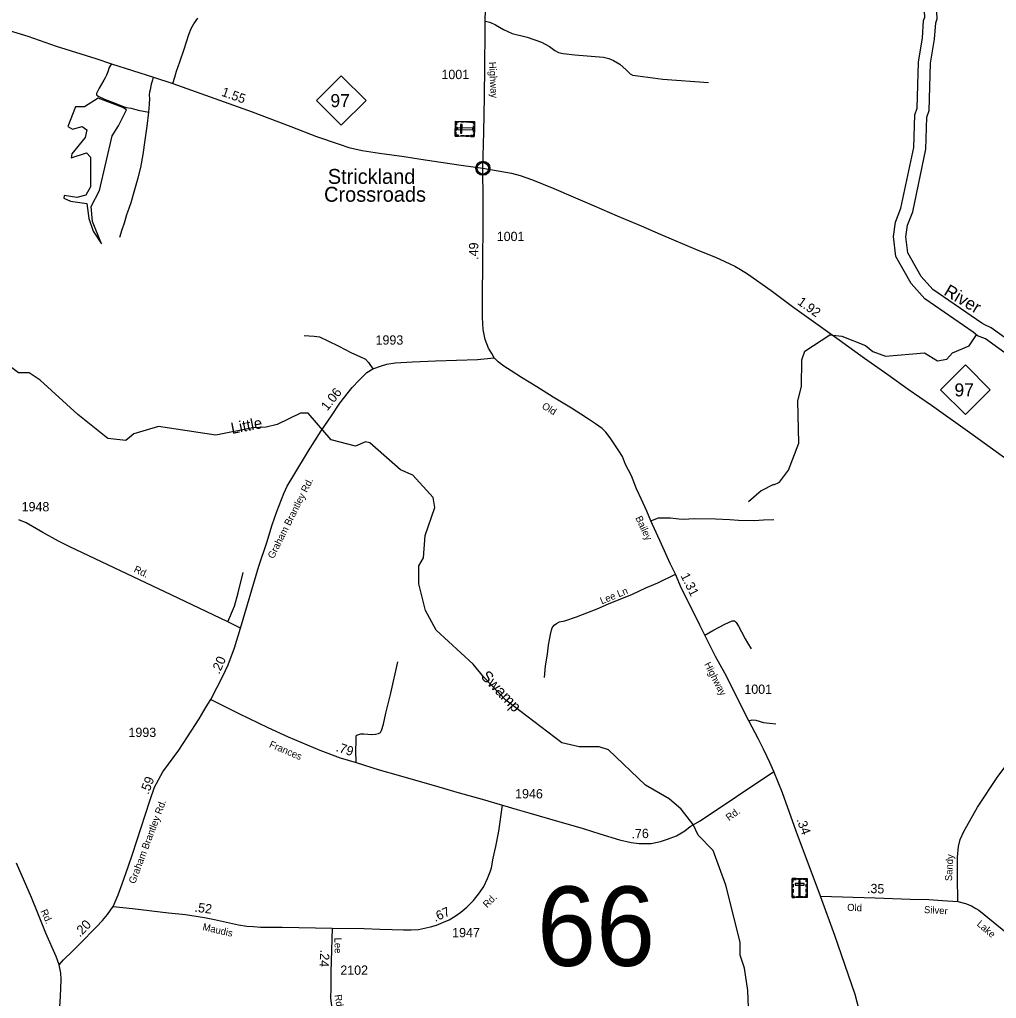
# Model space of a CAD drawing. Extents: x 2220236 to 2384410, y 720751 to 894131.
# Drawn here: x 2286339 to 2299448, y 756526 to 769665 of the extents above; entities that cross this region are included whole.
import ezdxf

# ---------------------------------------------------------------- set-up
doc = ezdxf.new("R2010")
doc.units = 0
for name, color, linetype in [('Exist Civil Demographics Community CELL', 7, 'Continuous'), ('Exist Civil Demographics Community Label', 7, 'Continuous'), ('Exist Cultural Cemetery CELL', 7, 'Continuous'), ('Exist Hydrographic Creek Single Shore', 7, 'Continuous'), ('Exist Hydrographic Creek Single Shore Label', 7, 'Continuous'), ('Exist Hydrographic Misc Water Feature', 7, 'Continuous'), ('Exist Hydrographic Pond Under 1500 Sq Ft', 7, 'Continuous'), ('Exist Hydrographic River Shore', 7, 'Continuous'), ('Exist Hydrographic River Shore Label', 7, 'Continuous'), ('Exist Road Non-System Type 51', 7, 'Continuous'), ('Exist Road Non-System Type 51 Label', 7, 'Continuous'), ('Exist Road Primary NC Attributed', 7, 'Continuous'), ('Exist Road Primary NC Service Mileage Hundredths English Label', 7, 'Continuous'), ('Exist Road Primary NC Shield CELL', 7, 'Continuous'), ('Exist Road Primary NC Shield Number Label', 7, 'Continuous'), ('Exist Road Secondary Mileage Hundredths English Label', 7, 'Continuous'), ('Exist Road Secondary Structure Standard Bridge Number Label', 7, 'Continuous'), ('Exist Road Secondary Type 51 Attributed', 7, 'Continuous'), ('Exist Road Secondary Type 51 Label', 7, 'Continuous'), ('Exist Road Secondary Type 51 Number Label', 7, 'Continuous')]:
    doc.layers.add(name, color=color, linetype=linetype)

msp = doc.modelspace()

# ---------------------------------------------------------------- linework, layer by layer
at = {"layer": 'Exist Civil Demographics Community CELL'}
msp.add_lwpolyline([(2292479, 767681), (2292480, 767687), (2292482, 767693), (2292485, 767700), (2292488, 767706), (2292491, 767712), (2292495, 767717), (2292499, 767721), (2292503, 767726), (2292509, 767731), (2292514, 767734), (2292519, 767737), (2292524, 767740), (2292530, 767742), (2292535, 767744), (2292540, 767745), (2292544, 767746), (2292549, 767746), (2292555, 767747), (2292559, 767746), (2292565, 767746), (2292570, 767745), (2292575, 767744), (2292580, 767743), (2292585, 767741), (2292592, 767738), (2292598, 767735), (2292603, 767731), (2292608, 767727), (2292612, 767724), (2292616, 767720), (2292620, 767715), (2292623, 767710), (2292626, 767705), (2292628, 767700), (2292630, 767695), (2292632, 767690), (2292633, 767686), (2292634, 767680), (2292635, 767675), (2292635, 767669), (2292635, 767663), (2292634, 767657), (2292633, 767652), (2292632, 767646), (2292630, 767640), (2292628, 767635), (2292624, 767629), (2292621, 767623), (2292618, 767619), (2292613, 767614), (2292608, 767609), (2292603, 767605), (2292598, 767602), (2292594, 767599), (2292587, 767596), (2292580, 767593), (2292574, 767592), (2292567, 767590), (2292563, 767590), (2292558, 767590), (2292553, 767590), (2292548, 767590), (2292543, 767591), (2292537, 767592), (2292532, 767593), (2292527, 767595), (2292523, 767597), (2292519, 767599), (2292512, 767603), (2292506, 767608), (2292501, 767612), (2292497, 767617), (2292494, 767621), (2292491, 767625), (2292487, 767632), (2292485, 767636), (2292483, 767640), (2292481, 767648), (2292479, 767655), (2292478, 767660), (2292478, 767667), (2292478, 767671), (2292479, 767678)], close=True, dxfattribs=at)
for centre, radius in [((2292557, 767669), 94.3), ((2292556, 767669), 76.7)]:
    msp.add_circle(centre, radius, dxfattribs=at)
at = {"layer": 'Exist Cultural Cemetery CELL'}
for points in [[(2292186, 768101), (2292190, 768300), (2292445, 768295), (2292441, 768096)], [(2292233, 768299), (2292233, 768288), (2292201, 768289), (2292200, 768248), (2292189, 768248), (2292190, 768300)], [(2292255, 768141), (2292274, 768140), (2292276, 768258), (2292257, 768258)], [(2292306, 768287), (2292263, 768287), (2292263, 768299), (2292306, 768298)], [(2292372, 768285), (2292329, 768286), (2292329, 768298), (2292372, 768297)], [(2292444, 768262), (2292432, 768262), (2292433, 768284), (2292392, 768285), (2292393, 768296), (2292445, 768295)], [(2292229, 768100), (2292230, 768112), (2292197, 768112), (2292198, 768153), (2292187, 768153), (2292186, 768101)], [(2292188, 768175), (2292189, 768227), (2292200, 768227), (2292199, 768175)], [(2292217, 768210), (2292217, 768191), (2292420, 768187), (2292420, 768206)], [(2292441, 768129), (2292430, 768130), (2292429, 768108), (2292389, 768108), (2292389, 768097), (2292441, 768096)], [(2292430, 768154), (2292432, 768239), (2292443, 768239), (2292442, 768154)], [(2292304, 768099), (2292260, 768100), (2292260, 768111), (2292304, 768110)], [(2292371, 768098), (2292327, 768098), (2292328, 768110), (2292371, 768109)], [(2296707, 758135), (2296906, 758135), (2296906, 757880), (2296707, 757880)], [(2296707, 758092), (2296719, 758092), (2296719, 758124), (2296759, 758124), (2296759, 758135), (2296707, 758135)], [(2296781, 758135), (2296833, 758135), (2296833, 758124), (2296781, 758124)], [(2296906, 758092), (2296895, 758092), (2296895, 758124), (2296854, 758124), (2296854, 758135), (2296906, 758135)], [(2296707, 758018), (2296707, 758061), (2296719, 758061), (2296719, 758018)], [(2296748, 758067), (2296748, 758048), (2296866, 758048), (2296866, 758067)], [(2296816, 758106), (2296798, 758106), (2296798, 757903), (2296816, 757903)], [(2296895, 758019), (2296895, 758062), (2296906, 758062), (2296906, 758019)], [(2296707, 757950), (2296707, 757994), (2296719, 757994), (2296719, 757950)], [(2296740, 757881), (2296740, 757892), (2296718, 757892), (2296718, 757932), (2296707, 757932), (2296707, 757881)], [(2296765, 757892), (2296849, 757892), (2296849, 757881), (2296765, 757881)], [(2296873, 757880), (2296873, 757892), (2296895, 757892), (2296895, 757932), (2296906, 757932), (2296906, 757880)], [(2296895, 757953), (2296895, 757996), (2296906, 757996), (2296906, 757953)]]:
    msp.add_lwpolyline(points, close=True, dxfattribs=at)
at = {"layer": 'Exist Hydrographic Creek Single Shore'}
for points in [[(2287765, 764017), (2287523, 764042), (2287120, 764362), (2286616, 764825), (2286466, 764923), (2286324, 764923), (2285913, 765226), (2285735, 765532), (2285649, 765855), (2285655, 766039), (2285821, 766107), (2285878, 766300), (2285884, 766526), (2285916, 766633), (2285905, 766981), (2285726, 767457), (2285690, 767665), (2285687, 768022), (2285735, 768165), (2285908, 768365), (2285981, 768623), (2285987, 768882)], [(2296125, 756286), (2296113, 756633), (2296069, 756933), (2296009, 757108), (2296007, 757282), (2295817, 758047), (2295646, 758512), (2295444, 758717), (2295376, 758859), (2295216, 759066), (2295056, 759207), (2294738, 759387), (2294242, 759863), (2294117, 759905), (2293850, 759904), (2293617, 759958), (2292862, 760528), (2292567, 760839), (2292424, 761012), (2291928, 761469), (2291784, 761734), (2291698, 762090), (2291695, 762333), (2291761, 762440), (2291783, 762741), (2291913, 763115), (2291887, 763250), (2291617, 763548), (2291450, 763620), (2291039, 763983), (2290980, 763997), (2290847, 763938), (2290522, 764026), (2290210, 764384), (2290110, 764382), (2289795, 764228), (2289646, 764195), (2289471, 764186), (2288972, 764088), (2288205, 764205), (2287872, 764104), (2287765, 764017)]]:
    msp.add_lwpolyline(points, dxfattribs=at)
at = {"layer": 'Exist Hydrographic Misc Water Feature'}
for points in [[(2296460, 763418), (2296536, 763454), (2296659, 763619), (2296797, 763979), (2296782, 764547), (2296830, 764739), (2296835, 765097), (2296875, 765213), (2297214, 765434), (2297373, 765417), (2297691, 765289), (2297791, 765208), (2297959, 765149), (2298483, 765190), (2298659, 765083), (2298784, 765107), (2298858, 765192), (2299081, 765287), (2299179, 765433)], [(2296455, 763424), (2296291, 763338), (2296122, 763193)]]:
    msp.add_lwpolyline(points, dxfattribs=at)
at = {"layer": 'Exist Hydrographic Pond Under 1500 Sq Ft'}
msp.add_lwpolyline([(2287436, 766655), (2287319, 766956), (2287299, 767158), (2287410, 767371), (2287579, 768103), (2287667, 768240), (2287772, 768453), (2287723, 768485), (2287394, 768610), (2287209, 768493), (2287088, 768493), (2286984, 768228), (2287048, 768196), (2287177, 768228), (2287241, 768184), (2287217, 768083), (2287040, 767862), (2287032, 767809), (2287237, 767878), (2287289, 767817), (2287292, 767422), (2287229, 767310), (2287108, 767278), (2286935, 767306), (2286931, 767270), (2287020, 767226), (2287239, 767198), (2287267, 766997), (2287327, 766824), (2287436, 766655)], dxfattribs=at)
at = {"layer": 'Exist Hydrographic River Shore'}
for points in [[(2299291, 765569), (2299253, 765591), (2298596, 766042), (2298439, 766218), (2298257, 766536), (2298232, 766751), (2298253, 766906), (2298325, 767086), (2298502, 767928), (2298514, 768356), (2298546, 768446), (2298565, 769078), (2298619, 769403), (2298633, 769621), (2298651, 769675), (2298639, 769953), (2298553, 770216), (2298319, 770541), (2298076, 770736), (2297766, 770879)], [(2299194, 765419), (2299138, 765471), (2298487, 765918), (2298305, 766122), (2298098, 766484), (2298066, 766753), (2298093, 766948), (2298167, 767134), (2298338, 767947), (2298351, 768387), (2298383, 768477), (2298401, 769094), (2298456, 769422), (2298471, 769652), (2298486, 769697), (2298476, 769924), (2298405, 770141), (2298199, 770427), (2297989, 770595), (2297738, 770722)], [(2301499, 764740), (2301212, 764897), (2300866, 764946), (2300467, 764949), (2300290, 764978), (2299966, 765102), (2299377, 765528), (2299291, 765569)], [(2301914, 764296), (2301874, 764317), (2301409, 764603), (2301159, 764739), (2300854, 764782), (2300453, 764785), (2300247, 764819), (2299887, 764956), (2299300, 765381), (2299194, 765419)]]:
    msp.add_lwpolyline(points, dxfattribs=at)
at = {"layer": 'Exist Road Non-System Type 51'}
for points in [[(2288394, 768809), (2288422, 768891), (2288446, 768975), (2288490, 769096), (2288547, 769267), (2288612, 769463), (2288641, 769546), (2288676, 769609), (2288732, 769685)], [(2292588, 769642), (2292651, 769631), (2292724, 769596), (2292831, 769530), (2292951, 769479), (2293152, 769430), (2293342, 769360), (2293448, 769306), (2293523, 769250), (2293570, 769224), (2293633, 769210), (2293790, 769193), (2294174, 769161), (2294247, 769142), (2294307, 769116), (2294396, 769067), (2294481, 768992), (2294532, 768939), (2294565, 768918), (2294635, 768909), (2294970, 768866), (2295586, 768821)], [(2287570, 769072), (2287556, 769043), (2287540, 769022), (2287523, 768962), (2287505, 768920), (2287486, 768882), (2287469, 768852), (2287408, 768743), (2287369, 768675), (2287373, 768656), (2287394, 768637), (2287478, 768598), (2287607, 768546), (2287706, 768508), (2287771, 768483), (2287837, 768474), (2287928, 768448), (2288003, 768434), (2288074, 768424)], [(2288074, 768424), (2288080, 768529), (2288085, 768604), (2288083, 768652), (2288088, 768694), (2288099, 768743), (2288109, 768803), (2288125, 768857), (2288135, 768892)], [(2287685, 766743), (2287715, 766846), (2287748, 766939), (2287765, 767000), (2287779, 767047), (2287793, 767085), (2287834, 767212), (2287877, 767354), (2287929, 767539), (2287964, 767678), (2287996, 767853), (2288024, 768048), (2288052, 768233), (2288074, 768424)], [(2290159, 765425), (2290290, 765416), (2290365, 765406), (2290477, 765352), (2290623, 765280), (2290791, 765193), (2290903, 765144), (2290979, 765107), (2291021, 765062), (2291079, 764977)], [(2294809, 762939), (2294912, 762978), (2294968, 762978), (2295074, 762975), (2295184, 762964), (2295264, 762961), (2295322, 762964), (2295398, 762970), (2295678, 762965), (2295872, 762955), (2295986, 762944), (2296198, 762942), (2296324, 762951), (2296460, 762956)], [(2289135, 761581), (2289224, 761791), (2289272, 761971), (2289338, 762244)], [(2293383, 760833), (2293398, 760989), (2293422, 761147), (2293437, 761269), (2293462, 761409), (2293475, 761471), (2293485, 761501), (2293514, 761537), (2293542, 761558), (2293584, 761580), (2293658, 761593), (2293811, 761646), (2293953, 761700), (2294090, 761757), (2294243, 761824), (2294562, 761953), (2294745, 762037), (2294904, 762104), (2295139, 762223)], [(2295533, 761403), (2295642, 761463), (2295728, 761508), (2295805, 761548), (2295851, 761570), (2295901, 761593), (2295931, 761595), (2295954, 761572), (2295987, 761525), (2296027, 761448), (2296078, 761355), (2296106, 761301), (2296156, 761219)], [(2290854, 759691), (2290850, 759860), (2290856, 759972), (2290856, 760028), (2290856, 760050), (2290866, 760059), (2290918, 760076), (2290960, 760079), (2291065, 760071), (2291117, 760072), (2291157, 760080), (2291181, 760096), (2291197, 760122), (2291222, 760208), (2291255, 760355), (2291320, 760625), (2291416, 761044)], [(2296125, 760251), (2296172, 760265), (2296219, 760260), (2296320, 760230), (2296402, 760220), (2296489, 760213)]]:
    msp.add_lwpolyline(points, dxfattribs=at)
at = {"layer": 'Exist Road Primary NC Attributed'}
for points in [[(2284719, 769987), (2285579, 769716), (2286097, 769550), (2286448, 769441), (2286829, 769308), (2287362, 769142), (2287570, 769072), (2288135, 768892), (2288394, 768809), (2289461, 768428), (2289685, 768344), (2289978, 768231), (2290325, 768095), (2290629, 767992), (2290758, 767950), (2290938, 767908), (2291170, 767873), (2291498, 767826), (2291724, 767791), (2291990, 767752), (2292265, 767711), (2292557, 767669)], [(2292557, 767669), (2292941, 767604), (2293056, 767573), (2293221, 767515), (2293508, 767398), (2293766, 767286), (2294048, 767166), (2294357, 767030), (2294680, 766895), (2294935, 766787), (2295443, 766572), (2295676, 766474), (2295805, 766420), (2295870, 766387), (2295938, 766354), (2296015, 766310), (2296109, 766252), (2296423, 766028), (2296712, 765816), (2297339, 765367), (2297679, 765120), (2297992, 764902), (2298265, 764703), (2298578, 764488), (2299124, 764099), (2299686, 763691)]]:
    msp.add_lwpolyline(points, dxfattribs=at)
at = {"layer": 'Exist Road Primary NC Shield CELL'}
for points in [[(2290323, 768579), (2290656, 768912), (2290989, 768579), (2290656, 768246)], [(2298698, 764696), (2299031, 765029), (2299364, 764696), (2299031, 764363)]]:
    msp.add_lwpolyline(points, close=True, dxfattribs=at)
at = {"layer": 'Exist Road Secondary Type 51 Attributed'}
for points in [[(2292557, 767669), (2292569, 768152), (2292576, 768630), (2292581, 769037), (2292586, 769500), (2292588, 769642), (2292600, 770127), (2292623, 770328), (2292647, 770418), (2292675, 770507), (2292706, 770569), (2292759, 770682), (2292810, 770784), (2292902, 770899), (2292972, 770971), (2293047, 771032), (2293096, 771074), (2293204, 771146), (2293258, 771184), (2293305, 771215), (2293362, 771255)], [(2292707, 765123), (2292675, 765181), (2292630, 765256), (2292585, 765371), (2292560, 765505), (2292550, 765666), (2292553, 766043), (2292557, 766307), (2292557, 766558), (2292558, 766773), (2292562, 766967), (2292558, 767237), (2292557, 767669)], [(2289304, 761495), (2289550, 762328), (2289657, 762647), (2289730, 762883), (2289791, 763061), (2289884, 763302), (2289931, 763403), (2290018, 763551), (2290215, 763876), (2290384, 764145), (2290524, 764347), (2290636, 764515), (2290803, 764725), (2290894, 764823), (2291000, 764930), (2291079, 764977), (2291196, 765019), (2291267, 765042), (2291379, 765056), (2291613, 765069), (2291920, 765083), (2292204, 765093), (2292483, 765104), (2292707, 765123)], [(2296461, 759572), (2296407, 759695), (2296373, 759767), (2296322, 759870), (2296257, 760008), (2296125, 760251), (2295805, 760891), (2295680, 761115), (2295533, 761403), (2295467, 761535), (2295359, 761754), (2295221, 762029), (2295139, 762223), (2295071, 762366), (2294954, 762623), (2294809, 762939), (2294755, 763068), (2294685, 763222), (2294619, 763365), (2294549, 763540), (2294472, 763694), (2294431, 763799), (2294373, 763890), (2294326, 763959), (2294265, 764052), (2294206, 764127), (2294157, 764176), (2294068, 764237), (2293973, 764303), (2293869, 764370), (2293745, 764448), (2293499, 764597), (2293281, 764736), (2293075, 764859), (2292934, 764952), (2292839, 765011), (2292763, 765073), (2292707, 765123)], [(2289304, 761495), (2289135, 761581), (2288373, 761944), (2287865, 762186), (2287270, 762469), (2287013, 762590), (2286862, 762666), (2286649, 762779), (2286425, 762909), (2286327, 762950)], [(2298931, 757827), (2298927, 758158), (2298927, 758421), (2298938, 758567), (2298962, 758661), (2299011, 758768), (2299195, 759093), (2299468, 759506), (2299719, 759837), (2299795, 759946), (2299872, 760051), (2299947, 760153), (2300042, 760280), (2300182, 760421), (2300266, 760530), (2300358, 760671), (2300411, 760761), (2300445, 760827), (2300516, 760977), (2300614, 761210), (2300824, 761686), (2301021, 762146), (2301184, 762528)], [(2288903, 760539), (2288989, 760702), (2289067, 760851), (2289139, 761005), (2289221, 761231), (2289304, 761495)], [(2287594, 757762), (2287663, 757915), (2287715, 758065), (2287797, 758292), (2287853, 758463), (2288085, 759177), (2288151, 759362), (2288261, 759566), (2288477, 759857), (2288594, 760037), (2288748, 760278), (2288811, 760385), (2288865, 760475), (2288903, 760539)], [(2288903, 760539), (2289282, 760351), (2289671, 760164), (2289941, 760038), (2290369, 759860), (2290639, 759757), (2290854, 759691), (2291164, 759595), (2291419, 759523), (2291683, 759448), (2291888, 759390), (2292236, 759288), (2292548, 759199), (2292820, 759119)], [(2292820, 759119), (2293016, 759063), (2293171, 759019), (2293448, 758937), (2293900, 758805), (2294124, 758737), (2294390, 758657), (2294547, 758619), (2294652, 758605), (2294738, 758605), (2294814, 758607), (2294940, 758633), (2295033, 758664), (2295156, 758710), (2295265, 758774), (2295339, 758832), (2295472, 758911), (2296461, 759572)], [(2297087, 757898), (2296761, 758769), (2296575, 759285), (2296461, 759572)], [(2290532, 757469), (2290965, 757463), (2291171, 757456), (2291337, 757452), (2291492, 757449), (2291594, 757449), (2291694, 757452), (2291854, 757487), (2291932, 757511), (2292028, 757548), (2292103, 757581), (2292182, 757630), (2292262, 757686), (2292339, 757750), (2292429, 757841), (2292511, 757944), (2292567, 758030), (2292618, 758134), (2292656, 758225), (2292670, 758279), (2292696, 758410), (2292728, 758564), (2292770, 758773), (2292820, 759119)], [(2286868, 756978), (2286828, 757087), (2286689, 757404), (2286583, 757671), (2286499, 757881), (2286299, 758343)], [(2297593, 755740), (2297602, 755781), (2297629, 755975), (2297637, 756070), (2297636, 756150), (2297631, 756216), (2297605, 756371), (2297553, 756581), (2297278, 757371), (2297087, 757898)], [(2297087, 757898), (2297820, 757876), (2298292, 757859), (2298541, 757853), (2298725, 757842), (2298931, 757827)], [(2286868, 756978), (2286930, 757042), (2287045, 757157), (2287141, 757255), (2287371, 757485), (2287453, 757574), (2287519, 757652), (2287560, 757713), (2287594, 757762)], [(2287594, 757762), (2287853, 757735), (2288339, 757677), (2288567, 757651), (2288818, 757614), (2288954, 757586), (2289278, 757515), (2289388, 757498), (2289476, 757491), (2289570, 757484), (2289714, 757484), (2289862, 757481), (2290532, 757469)], [(2298931, 757827), (2299033, 757799), (2299112, 757767), (2299170, 757734), (2299211, 757711), (2299527, 757454), (2299740, 757276), (2300283, 756786), (2300487, 756607)], [(2290532, 757469), (2290516, 756878), (2290514, 756659), (2290512, 756532), (2290519, 756456), (2290535, 756384), (2290552, 756321), (2290572, 756265), (2290590, 756232), (2290614, 756201)], [(2287167, 754200), (2287109, 754392), (2287067, 754530), (2287001, 754731), (2286937, 754931), (2286870, 755191), (2286839, 755296), (2286815, 755396), (2286813, 755443), (2286806, 755503), (2286807, 755601), (2286821, 755780), (2286830, 755912), (2286851, 756119), (2286870, 756313), (2286881, 756471), (2286894, 756654), (2286896, 756785), (2286893, 756867), (2286868, 756978)]]:
    msp.add_lwpolyline(points, dxfattribs=at)

# ---------------------------------------------------------------- texts
at = {"layer": 'Exist Civil Demographics Community Label'}
for s, p in [('Strickland', (2290475, 767460)), ('Crossroads', (2290425, 767220))]:
    msp.add_text(s, height=200, dxfattribs=at).set_placement(p)
at = {"layer": 'Exist Hydrographic Creek Single Shore Label'}
for s, rotation, p in [('Little', 11.0996, (2289190, 764102)), ('Swamp', 313.4885, (2292518, 760841))]:
    msp.add_text(s, height=150, rotation=rotation, dxfattribs=at).set_placement(p)
at = {"layer": 'Exist Hydrographic River Shore Label'}
msp.add_text('River', height=167.3, rotation=329.4688, dxfattribs=at).set_placement((2298730, 765977))
at = {"layer": 'Exist Road Non-System Type 51 Label'}
msp.add_text('Lee Ln', height=95, rotation=22.3063, dxfattribs=at).set_placement((2294152, 761815))
at = {"layer": 'Exist Road Primary NC Service Mileage Hundredths English Label'}
for s, rotation, p in [('1.55', 340.3651, (2289039, 768645)), ('1.92', 324.3673, (2296768, 765852))]:
    msp.add_text(s, height=125, rotation=rotation, dxfattribs=at).set_placement(p)
at = {"layer": 'Exist Road Primary NC Shield Number Label'}
for p in [(2290510, 768490), (2298885, 764607)]:
    msp.add_text('97', height=175, dxfattribs=at).set_placement(p)
at = {"layer": 'Exist Road Secondary Mileage Hundredths English Label'}
for s, rotation, p in [('.49', 89.5345, (2292493, 766440)), ('1.06', 51.474, (2290468, 764405)), ('1.31', 296.5504, (2295205, 762201)), ('.20', 66.3947, (2289019, 760871)), ('.79', 342.2072, (2290575, 759848)), ('.59', 69.4239, (2288068, 759257)), ('.34', 290.525, (2296762, 758927)), ('.76', 1.303, (2294552, 758674)), ('.35', 357.9654, (2297709, 757942)), ('.52', 352.988, (2288682, 757691)), ('.67', 23.8524, (2291917, 757552)), ('.20', 46.1181, (2287148, 757340)), ('.24', 266.8253, (2290375, 757181))]:
    msp.add_text(s, height=125, rotation=rotation, dxfattribs=at).set_placement(p)
at = {"layer": 'Exist Road Secondary Structure Standard Bridge Number Label'}
msp.add_text('66', height=1066.3, dxfattribs=at).set_placement((2293282, 756963))
at = {"layer": 'Exist Road Secondary Type 51 Label'}
for s, rotation, p in [('Highway', 272.9847, (2292638, 769096)), ('Old', 328.3955, (2293339, 764453)), ('Graham Brantley Rd. ', 63.3244, (2289747, 762420)), ('Bailey', 295.2917, (2294600, 762976)), ('Rd.', 334.4962, (2287863, 762255)), ('Highway', 297.3577, (2295524, 761012)), ('Frances', 337.2738, (2289680, 759901)), ('Graham Brantley Rd. ', 69.3629, (2287887, 758057)), ('Rd.', 35.9056, (2295859, 758904)), ('Sandy', 86.9546, (2298851, 758099)), ('Rd.', 44.8993, (2292613, 757735)), ('Old', 358.1284, (2297444, 757702)), ('Silver', 356.5614, (2298474, 757673)), ('Rd.', 294.4378, (2286617, 757697)), ('Maudis', 347.0465, (2288788, 757445)), ('Lake', 319.4554, (2299177, 757512)), ('Lee', 270.8217, (2290564, 757342)), ('Rd.', 278.4568, (2290566, 756572))]:
    msp.add_text(s, height=95, rotation=rotation, dxfattribs=at).set_placement(p)
at = {"layer": 'Exist Road Secondary Type 51 Number Label'}
for s, p in [('1001', (2292000, 768866)), ('1001', (2292742, 766692)), ('1993', (2291116, 765302)), ('1948', (2286366, 763064)), ('1001', (2296065, 760614)), ('1993', (2287800, 760035)), ('1946', (2292989, 759211)), ('1947', (2292144, 757347)), ('2102', (2290643, 756843))]:
    msp.add_text(s, height=125, dxfattribs=at).set_placement(p)

doc.saveas('drawing.dxf')
